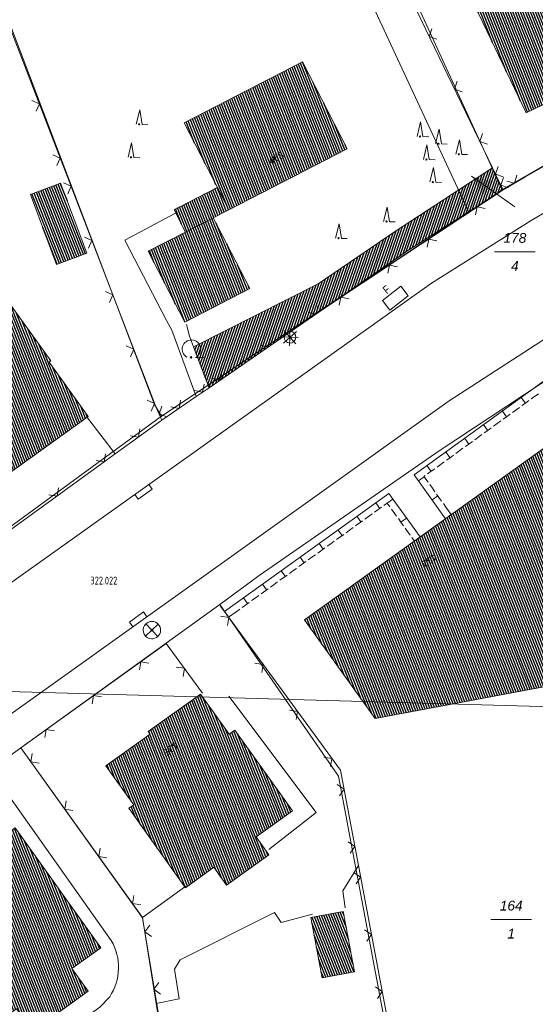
# Model space of a CAD drawing. Header units: metres. Extents: x 345144 to 348639, y 5629211 to 5635235.
# Tile 1024 of 1056: x 347623 to 347667, y 5631418 to 5631503. Entities that reach past the tile are written whole.
import ezdxf
from ezdxf.enums import TextEntityAlignment as Align

# ---------------------------------------------------------------- set-up
doc = ezdxf.new("R2010")
doc.units = ezdxf.units.M
doc.header["$MEASUREMENT"] = 0
for name, color, linetype in [('028 Geländeform', 7, 'Continuous'), ('065-066 Ver_Entsorgung', 7, 'Continuous'), ('065-066 Ver_Entsorgung Ausg.', 7, 'Continuous'), ('081-083 Topographie', 7, 'Continuous'), ('ALLG Pseudo-Topographie', 7, 'Continuous'), ('AX Flurstück', 7, 'Continuous'), ('AX Gebäude', 7, 'Continuous'), ('Blatt', 7, 'Continuous'), ('Definitionslinie', 7, 'Continuous'), ('MG Präsentationsobjekt - Linie', 7, 'Continuous'), ('Präsentationsobjekt -Text (punktförmig)', 7, 'Continuous')]:
    doc.layers.add(name, color=color, linetype=linetype)
doc.styles.add('ARIAL', font='arial.ttf', dxfattribs={"height": 1})
doc.styles.add('ARIALIT', font='ariali.ttf', dxfattribs={"height": 1})
doc.styles.add('DIN-6776-IT', font='txt', dxfattribs={"height": 1})
pattern_1 = [(111.5294117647, (0, 0), (-0.186045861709, -0.07339575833), [])]

# ---------------------------------------------------------------- blocks, each defined once
blk = doc.blocks.new('alk_5742_nrw')
at = {"color": 134, "lineweight": 5, "true_color": 0x00b2b2, "flags": 128}
for points in [[(1, 0), (-1, 0)], [(0.707333, -0.707333), (-0.707333, 0.707333)], [(-0.707333, -0.707333), (0.707333, 0.707333)], [(0, -1), (0, 1)]]:
    blk.add_lwpolyline(points, dxfattribs=at)
at = {"color": 134, "lineweight": 5, "true_color": 0x00b2b2}
for start, end in [(0, 180), (180, 0)]:
    blk.add_arc((0, 0), 0.666667, start, end, dxfattribs=at)
blk = doc.blocks.new('alk_3504_nrw')
at = {"color": 134, "lineweight": 5, "true_color": 0x00b2b2, "flags": 128}
for points in [[(-0.729333, -0.684), (-0.707333, -0.707333), (0.707333, 0.707333)], [(-0.707333, 0.707333), (0.707333, -0.707333)]]:
    blk.add_lwpolyline(points, dxfattribs=at)
at = {"color": 134, "lineweight": 5, "true_color": 0x00b2b2}
for start, end in [(90, -90), (-90, 90)]:
    blk.add_arc((0, 0), 1, start, end, dxfattribs=at)
blk = doc.blocks.new('alk_043x_nrw')
h = blk.add_hatch(color=7)
edge = h.paths.add_edge_path(flags=0)
edge.add_arc((0, 0), 1, 180, 360, ccw=False)
edge.add_arc((0, 0), 1, 0, 180, ccw=False)
blk = doc.blocks.new('alk_7200_nrwx2')
at = {"true_color": 0x2e2e2e}
h = blk.add_hatch(color=250, dxfattribs=at)
edge = h.paths.add_edge_path(flags=0)
edge.add_arc((-0.020544, -0.388118), 0.055525, 180, 360, ccw=False)
edge.add_arc((-0.020544, -0.388118), 0.055525, 0, 180, ccw=False)
at = {"color": 250, "lineweight": 5, "true_color": 0x2e2e2e, "flags": 128}
blk.add_lwpolyline([(-0.298168, -0.388118), (-0.020544, 1), (0.257079, -0.388118), (0.812326, -0.388118)], dxfattribs=at)
blk.add_lwpolyline([(-0.298168, -0.388118), (-0.020544, 1), (0.257079, -0.388118), (0.812326, -0.388118)], dxfattribs=at)
at = {"color": 250, "lineweight": 5, "true_color": 0x2e2e2e}
for start, end in [(0, 180), (180, 0)]:
    blk.add_arc((-0.020544, -0.388118), 0.055525, start, end, dxfattribs=at)
blk = doc.blocks.new('alk_7100_nrwx2')
at = {"true_color": 0x2e2e2e}
h = blk.add_hatch(color=250, dxfattribs=at)
edge = h.paths.add_edge_path(flags=0)
edge.add_arc((0.024073, -0.597267), 0.057254, 180, 360, ccw=False)
edge.add_arc((0.024073, -0.597267), 0.057255, 0, 180, ccw=False)
at = {"color": 250, "lineweight": 5, "true_color": 0x2e2e2e, "flags": 128}
blk.add_lwpolyline([(0.349382, -0.597267), (1, -0.597267)], dxfattribs=at)
at = {"color": 250, "lineweight": 5, "true_color": 0x2e2e2e}
for centre, radius, start, end in [((0.024073, 0.012362), 0.690995, -61.91481688, -118.08518312), ((0.024073, -0.597267), 0.057255, 0, 180), ((0.024073, -0.597267), 0.057254, 180, 0)]:
    blk.add_arc(centre, radius, start, end, dxfattribs=at)
blk = doc.blocks.new('swc_strasseneinlauf')
at = {"color": 7, "lineweight": 5, "flags": 128}
blk.add_lwpolyline([(-1, 0), (-1, -0.666667), (1, -0.666667), (1, 0)], dxfattribs=at)

msp = doc.modelspace()

# ---------------------------------------------------------------- hatches: boundary and pattern name
at = {"layer": '028 Geländeform', "true_color": 0xb27500}
h = msp.add_hatch(dxfattribs=at)
h.set_pattern_fill('_USER', color=44, scale=0.2, angle=250.95521515, style=0, pattern_type=0)
h.set_pattern_definition([(250.9552151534, (0, 0), (0.1890527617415, -0.065261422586), [])])
h.paths.add_polyline_path([(347639.156, 5631471.255), (347637.821, 5631474.764), (347637.821, 5631474.764), (347648.55, 5631480.19), (347648.55, 5631480.19), (347655.171, 5631484.69), (347655.171, 5631484.69), (347663.523, 5631490.144), (347663.523, 5631490.144), (347664.048, 5631489.056), (347664.048, 5631489.056), (347664.434, 5631488.255), (347664.434, 5631488.255), (347656.07, 5631482.916), (347656.07, 5631482.916), (347649.34, 5631478.266), (347649.34, 5631478.266)], flags=0)
at = {"layer": 'AX Gebäude', "true_color": 0x4f4f4f}
h = msp.add_hatch(dxfattribs=at)
h.set_pattern_fill('_USER', color=251, scale=0.2, angle=111.52941176, style=0, pattern_type=0)
h.set_pattern_definition(pattern_1)
h.paths.add_polyline_path([(347660.998, 5631506.175), (347663.644, 5631507.445), (347664.482, 5631507.849), (347671.733, 5631511.347), (347671.875, 5631511.053), (347673.849, 5631512.005), (347676.489, 5631506.525), (347675.162, 5631505.887), (347677.827, 5631500.339), (347666.426, 5631494.866)], flags=0)
h = msp.add_hatch(dxfattribs=at)
h.set_pattern_fill('_USER', color=251, scale=0.2, angle=111.52941176, style=0, pattern_type=0)
h.set_pattern_definition(pattern_1)
h.paths.add_polyline_path([(347640.854, 5631486.548), (347639.869, 5631488.462), (347637.017, 5631494.002), (347647.2, 5631499.244), (347651.038, 5631491.79)], flags=0)
h = msp.add_hatch(dxfattribs=at)
h.set_pattern_fill('_USER', color=251, scale=0.2, angle=111.52941176, style=0, pattern_type=0)
h.set_pattern_definition(pattern_1)
h.paths.add_polyline_path([(347623.798, 5631487.858), (347626.398, 5631488.83), (347628.649, 5631482.808), (347626.049, 5631481.836)], flags=0)
h = msp.add_hatch(dxfattribs=at)
h.set_pattern_fill('_USER', color=251, scale=0.2, angle=111.52941176, style=0, pattern_type=0)
h.set_pattern_definition(pattern_1)
h.paths.add_polyline_path([(347639.521, 5631485.861), (347637.133, 5631484.632), (347636.147, 5631486.546), (347639.869, 5631488.462), (347640.854, 5631486.548)], flags=0)
h = msp.add_hatch(dxfattribs=at)
h.set_pattern_fill('_USER', color=251, scale=0.2, angle=111.52941176, style=0, pattern_type=0)
h.set_pattern_definition(pattern_1)
h.paths.add_polyline_path([(347637.133, 5631484.632), (347639.521, 5631485.861), (347642.654, 5631479.775), (347637.061, 5631476.896), (347633.928, 5631482.982)], flags=0)
h = msp.add_hatch(dxfattribs=at)
h.set_pattern_fill('_USER', color=251, scale=0.2, angle=111.52941176, style=0, pattern_type=0)
h.set_pattern_definition(pattern_1)
h.paths.add_polyline_path([(347613.443, 5631474.766), (347615.893, 5631476.55), (347617.151, 5631477.464), (347618.493, 5631475.606), (347622.167, 5631478.25), (347625.549, 5631473.551), (347625.408, 5631473.45), (347628.756, 5631468.776), (347616.528, 5631460.016), (347613.116, 5631464.78), (347613.047, 5631464.73), (347609.647, 5631469.324), (347613.589, 5631472.241), (347612.328, 5631473.952)], flags=0)
h = msp.add_hatch(dxfattribs=at)
h.set_pattern_fill('_USER', color=251, scale=0.2, angle=111.52941176, style=0, pattern_type=0)
h.set_pattern_definition(pattern_1)
h.paths.add_polyline_path([(347647.361, 5631451.301), (347669.84, 5631467.419), (347673.759, 5631446.646), (347653.441, 5631442.829)], flags=0)
h = msp.add_hatch(dxfattribs=at)
h.set_pattern_fill('_USER', color=251, scale=0.2, angle=111.52941176, style=0, pattern_type=0)
h.set_pattern_definition(pattern_1)
h.paths.add_polyline_path([(347638.432, 5631444.938), (347640.899, 5631441.485), (347641.372, 5631441.823), (347646.325, 5631434.89), (347643.198, 5631432.657), (347644.298, 5631431.118), (347640.666, 5631428.522), (347639.575, 5631430.049), (347637.128, 5631428.299), (347632.248, 5631435.12), (347632.68, 5631435.43), (347630.289, 5631438.769), (347634.082, 5631441.485), (347633.919, 5631441.713)], flags=0)
h = msp.add_hatch(dxfattribs=at)
h.set_pattern_fill('_USER', color=251, scale=0.2, angle=111.52941176, style=0, pattern_type=0)
h.set_pattern_definition(pattern_1)
edge = h.paths.add_edge_path(flags=0)
edge.add_arc((347621.057, 5631431.9), 1.567064, 50.90082428, 200.58600044, ccw=False)
edge.add_line((347622.046, 5631433.117), (347622.488, 5631433.434))
edge.add_line((347622.488, 5631433.434), (347629.846, 5631423.143))
edge.add_line((347629.846, 5631423.143), (347627.353, 5631421.361))
edge.add_line((347627.353, 5631421.361), (347628.751, 5631419.405))
edge.add_line((347628.751, 5631419.405), (347623.967, 5631415.986))
edge.add_line((347623.967, 5631415.986), (347622.609, 5631417.886))
edge.add_line((347622.609, 5631417.886), (347619.995, 5631416.017))
edge.add_line((347619.995, 5631416.017), (347612.604, 5631426.354))
edge.add_line((347612.604, 5631426.354), (347619.59, 5631431.349))
h = msp.add_hatch(dxfattribs=at)
h.set_pattern_fill('_USER', color=251, scale=0.2, angle=111.52941176, style=0, pattern_type=0)
h.set_pattern_definition(pattern_1)
h.paths.add_polyline_path([(347647.915, 5631425.725), (347650.696, 5631426.251), (347651.674, 5631421.08), (347648.893, 5631420.554)], flags=0)
at = {"layer": 'MG Präsentationsobjekt - Linie', "true_color": 0x5e5e5e}
msp.add_hatch(color=251, dxfattribs=at).paths.add_polyline_path([(347663.591329, 5631488.975407), (347662.759795, 5631487.799758), (347661.706, 5631489.427)], flags=0)

# ---------------------------------------------------------------- linework, layer by layer
at = {"layer": '081-083 Topographie', "color": 7, "linetype": 'Continuous', "lineweight": 5, "flags": 128}
for points in [[(347656.983, 5631503.692), (347663.523, 5631490.144), (347663.523, 5631490.144), (347664.048, 5631489.056), (347664.048, 5631489.056), (347664.434, 5631488.255)], [(347621.983, 5631502.379), (347627.158, 5631488.925), (347627.158, 5631488.925), (347634.614, 5631469.541), (347634.614, 5631469.541), (347635.096, 5631468.461)], [(347664.434, 5631488.255), (347666.311, 5631489.333), (347666.311, 5631489.333), (347679.42, 5631496.867)], [(347635.096, 5631468.461), (347638.053, 5631470.496), (347638.053, 5631470.496), (347639.156, 5631471.255), (347639.156, 5631471.255), (347649.34, 5631478.266), (347649.34, 5631478.266), (347655.824, 5631482.557), (347655.824, 5631482.557), (347664.434, 5631488.255)], [(347636.275, 5631486.239), (347631.914, 5631483.935), (347631.914, 5631483.935), (347635.511, 5631477.034), (347635.511, 5631477.034), (347635.958, 5631476.211), (347635.958, 5631476.211), (347638.053, 5631470.496)], [(347670.199, 5631476.855), (347659.805, 5631470.127), (347659.805, 5631470.127), (347598.812, 5631426.605), (347598.812, 5631426.605), (347597.741, 5631425.835), (347597.741, 5631425.835), (347594.588, 5631423.594), (347594.588, 5631423.594), (347589.765, 5631420.213), (347589.765, 5631420.213), (347585.803, 5631417.444), (347585.803, 5631417.444), (347581.33, 5631414.63), (347581.33, 5631414.63), (347575.976, 5631411.585), (347575.976, 5631411.585), (347571.893, 5631409.41), (347571.893, 5631409.41), (347565.044, 5631406.069), (347565.044, 5631406.069), (347559.194, 5631403.408), (347559.194, 5631403.408), (347553.763, 5631401.16)], [(347637.226, 5631476.696), (347637.477, 5631475.67), (347637.477, 5631475.67), (347637.821, 5631474.764)], [(347628.627, 5631468.792), (347631.087, 5631465.562)], [(347582.511, 5631430.57), (347583.998, 5631431.625), (347583.998, 5631431.625), (347584.853, 5631432.231), (347584.853, 5631432.231), (347587.336, 5631433.992), (347587.336, 5631433.992), (347597.306, 5631441.064), (347597.306, 5631441.064), (347611.096, 5631451.087), (347611.096, 5631451.087), (347617.045, 5631455.41), (347617.045, 5631455.41), (347631.087, 5631465.562), (347631.087, 5631465.562), (347635.096, 5631468.461)], [(347640.104, 5631452.526), (347640.477, 5631452.015), (347640.477, 5631452.015), (347650.459, 5631438.397), (347650.459, 5631438.397), (347651.998, 5631430.216), (347651.998, 5631430.216), (347654.23, 5631418.364), (347654.23, 5631418.364), (347657.216, 5631402.509), (347657.216, 5631402.509), (347668.311, 5631405.784), (347668.311, 5631405.784), (347684.343, 5631408.995)], [(347638.593, 5631445.009), (347635.472, 5631449.284), (347635.472, 5631449.284), (347622.978, 5631440.324), (347622.978, 5631440.324), (347633.448, 5631425.725), (347633.448, 5631425.725), (347634.604, 5631418.355), (347634.604, 5631418.355), (347634.832, 5631416.91), (347634.832, 5631416.91), (347635.565, 5631412.23), (347635.565, 5631412.23), (347636.922, 5631403.571)], [(347640.867, 5631444.742), (347648.378, 5631434.746), (347648.378, 5631434.746), (347644.285, 5631431.589)], [(347619.405, 5631437.733), (347620.341, 5631438.413), (347620.341, 5631438.413), (347630.752, 5631423.755)], [(347650.87, 5631426.558), (347650.651, 5631428.042), (347650.651, 5631428.042), (347651.998, 5631430.216)], [(347633.448, 5631425.725), (347637.171, 5631428.42)], [(347634.604, 5631418.355), (347636.58, 5631418.751), (347636.58, 5631418.751), (347636.199, 5631421.311), (347636.199, 5631421.311), (347636.68, 5631422.114), (347636.68, 5631422.114), (347644.774, 5631426.176), (347644.774, 5631426.176), (347645.361, 5631425.304), (347645.361, 5631425.304), (347648.04, 5631426.013)], [(347630.613, 5631418.928), (347629.777, 5631418.04), (347629.777, 5631418.04), (347623.557, 5631413.544)]]:
    msp.add_lwpolyline(points, dxfattribs=at)
at = {"layer": '081-083 Topographie', "color": 7, "linetype": 'Continuous', "lineweight": 5}
msp.add_arc((347626.829, 5631421.453), 4.548531, -33.71452005, 30.40423257, dxfattribs=at)
at = {"layer": 'ALLG Pseudo-Topographie', "color": 7, "linetype": 'Continuous', "lineweight": 5, "flags": 128}
msp.add_lwpolyline([(347654.062, 5631478.741), (347655.636, 5631479.966), (347656.28, 5631479.141), (347654.702, 5631477.912), (347654.062, 5631478.741)], dxfattribs=at)
at = {"layer": 'AX Flurstück', "color": 8, "linetype": 'Continuous', "lineweight": 13, "true_color": 0x808080, "flags": 128}
for points in [[(347654.819, 5631509.077), (347664.365, 5631488.245), (347661.494, 5631486.344), (347638.344, 5631536.122), (347640.892, 5631537.318), (347654.819, 5631509.077)], [(347638.344, 5631536.122), (347661.494, 5631486.344), (347649.147, 5631478.165), (347635.076, 5631468.822), (347634.458, 5631469.816), (347617.391, 5631514.697), (347613.87, 5631523.502), (347621.471, 5631528.201), (347638.344, 5631536.122)], [(347583.211, 5631503.844), (347613.507, 5631523.259), (347613.87, 5631523.502), (347617.391, 5631514.697), (347634.458, 5631469.816), (347635.076, 5631468.822), (347617.188, 5631455.741), (347610.882, 5631451.717), (347600.627, 5631471.037), (347590.674, 5631489.785), (347585.09, 5631500.296), (347583.211, 5631503.844)], [(347696.485, 5631505.952), (347682.847, 5631498.942), (347664.365, 5631488.245), (347654.819, 5631509.077)], [(347556.036, 5631415.991), (347561.888, 5631418.492), (347562.99, 5631418.963), (347565.068, 5631419.989), (347573.807, 5631424.557), (347583.021, 5631430.342), (347584.502, 5631431.442), (347597.823, 5631441.35), (347606.24, 5631447.617), (347610.882, 5631451.717), (347617.188, 5631455.741), (347635.076, 5631468.822), (347649.147, 5631478.165), (347661.494, 5631486.344), (347664.365, 5631488.245), (347682.847, 5631498.942), (347696.485, 5631505.952)], [(347724.738, 5631503.159), (347704.977, 5631493.123), (347685.521, 5631483.205), (347670.67, 5631473.556), (347658.931, 5631465.82), (347643.472, 5631455.132), (347640.076, 5631452.62), (347622.978, 5631440.324), (347605.998, 5631427.997), (347603.378, 5631426.001), (347589.393, 5631417.765), (347589.79, 5631416.765), (347586.28, 5631413.876), (347585.909, 5631413.621), (347582.839, 5631411.444), (347579.21, 5631409.31), (347575.749, 5631406.879), (347572.167, 5631404.663), (347568.261, 5631402.4), (347563.524, 5631400.091), (347541.154, 5631392.574)], [(347658.931, 5631465.82), (347670.67, 5631473.556), (347673.211, 5631473.375), (347678.897, 5631440.44), (347684.876, 5631409.31), (347668.377, 5631406.25), (347657.203, 5631402.501), (347654.006, 5631418.1), (347650.273, 5631437.877), (347640.076, 5631452.62), (347643.472, 5631455.132), (347658.931, 5631465.82)], [(347650.273, 5631437.877), (347654.006, 5631418.1), (347657.203, 5631402.501), (347638.32, 5631396.231), (347635.643, 5631412.429), (347633.448, 5631425.713), (347622.978, 5631440.324), (347640.076, 5631452.62), (347650.273, 5631437.877)], [(347626.729, 5631369.203), (347624.751, 5631368.564), (347616.732, 5631411.159), (347616.317, 5631413.265), (347605.998, 5631427.997), (347622.978, 5631440.324), (347633.448, 5631425.713), (347635.643, 5631412.429), (347638.32, 5631396.231), (347642.133, 5631374.226), (347640.475, 5631373.646), (347626.729, 5631369.203)]]:
    msp.add_lwpolyline(points, dxfattribs=at)
at = {"layer": 'AX Gebäude', "color": 7, "linetype": 'Continuous', "lineweight": 5, "flags": 128}
for points in [[(347660.998, 5631506.175), (347663.644, 5631507.445), (347664.482, 5631507.849), (347671.733, 5631511.347), (347671.875, 5631511.053), (347673.849, 5631512.005), (347676.489, 5631506.525), (347675.162, 5631505.887), (347677.827, 5631500.339), (347666.426, 5631494.866), (347660.998, 5631506.175)], [(347640.854, 5631486.548), (347639.869, 5631488.462), (347637.017, 5631494.002), (347647.2, 5631499.244), (347651.038, 5631491.79), (347640.854, 5631486.548)], [(347623.798, 5631487.858), (347626.398, 5631488.83), (347628.649, 5631482.808), (347626.049, 5631481.836), (347623.798, 5631487.858)], [(347639.521, 5631485.861), (347637.133, 5631484.632), (347636.147, 5631486.546), (347639.869, 5631488.462), (347640.854, 5631486.548), (347639.521, 5631485.861)], [(347637.133, 5631484.632), (347639.521, 5631485.861), (347642.654, 5631479.775), (347637.061, 5631476.896), (347633.928, 5631482.982), (347637.133, 5631484.632)], [(347613.443, 5631474.766), (347615.893, 5631476.55), (347617.151, 5631477.464), (347618.493, 5631475.606), (347622.167, 5631478.25), (347625.549, 5631473.551), (347625.408, 5631473.45), (347628.756, 5631468.776), (347616.528, 5631460.016), (347613.116, 5631464.78), (347613.047, 5631464.73), (347609.647, 5631469.324), (347613.589, 5631472.241), (347612.328, 5631473.952), (347613.443, 5631474.766)], [(347647.361, 5631451.301), (347669.84, 5631467.419), (347673.759, 5631446.646), (347653.441, 5631442.829), (347647.361, 5631451.301)], [(347638.432, 5631444.938), (347640.899, 5631441.485), (347641.372, 5631441.823), (347646.325, 5631434.89), (347643.198, 5631432.657), (347644.298, 5631431.118), (347640.666, 5631428.522), (347639.575, 5631430.049), (347637.128, 5631428.299), (347632.248, 5631435.12), (347632.68, 5631435.43), (347630.289, 5631438.769), (347634.082, 5631441.485), (347633.919, 5631441.713), (347638.432, 5631444.938)], [(347622.046, 5631433.117), (347622.488, 5631433.434), (347629.846, 5631423.143), (347627.353, 5631421.361), (347628.751, 5631419.405), (347623.967, 5631415.986), (347622.609, 5631417.886), (347619.995, 5631416.017), (347612.604, 5631426.354), (347619.59, 5631431.349)], [(347647.915, 5631425.725), (347650.696, 5631426.251), (347651.674, 5631421.08), (347648.893, 5631420.554), (347647.915, 5631425.725)]]:
    msp.add_lwpolyline(points, dxfattribs=at)
at = {"layer": 'Blatt', "color": 205, "linetype": 'Continuous', "lineweight": 5, "true_color": 0x873099, "flags": 128}
for points in [[(347388.783, 5631451.723), (347395.821, 5631701.597), (347895.58, 5631687.521), (347888.543, 5631437.647), (347388.783, 5631451.723)], [(347381.745, 5631201.846), (347388.783, 5631451.723), (347888.543, 5631437.647), (347881.503, 5631187.771), (347381.745, 5631201.846)]]:
    msp.add_lwpolyline(points, dxfattribs=at)
at = {"layer": 'Definitionslinie', "color": 219, "linetype": 'Continuous', "lineweight": 5, "true_color": 0x5c3d57, "flags": 128}
msp.add_lwpolyline([(347791.68, 5631547.052), (347770.458, 5631536.912), (347760.237, 5631532.208), (347756.123, 5631530.276), (347705.573, 5631506.565), (347700.589, 5631504.122), (347693.368, 5631500.36), (347676.713, 5631491.241), (347671.8, 5631488.555), (347666.858, 5631485.634), (347658.288, 5631480.246), (347609.421, 5631445.468), (347594.853, 5631434.879), (347588.445, 5631430.286), (347583.718, 5631426.93), (347579.502, 5631424.039), (347574.488, 5631420.987), (347568.706, 5631417.928), (347563.781, 5631415.393), (347558.268, 5631412.879), (347552.155, 5631410.212)], dxfattribs=at)
at = {"layer": 'Definitionslinie', "color": 7, "linetype": 'Continuous', "lineweight": 5, "flags": 128}
for points in [[(347656.983, 5631503.692), (347663.523, 5631490.144)], [(347621.983, 5631502.379), (347627.158, 5631488.925)], [(347658.312, 5631502.088), (347658.079, 5631501.421), (347658.747, 5631501.188)], [(347658.312, 5631502.088), (347658.079, 5631501.421), (347658.747, 5631501.188)], [(347660.486, 5631497.586), (347660.253, 5631496.918), (347660.921, 5631496.685)], [(347660.486, 5631497.586), (347660.253, 5631496.918), (347660.921, 5631496.685)], [(347664.434, 5631488.255), (347666.311, 5631489.333), (347666.311, 5631489.333), (347679.42, 5631496.867)], [(347624.283, 5631495.006), (347624.571, 5631495.652), (347623.924, 5631495.939)], [(347624.283, 5631495.006), (347624.571, 5631495.652), (347623.924, 5631495.939)], [(347662.66, 5631493.083), (347662.427, 5631492.415), (347663.094, 5631492.182)], [(347662.66, 5631493.083), (347662.427, 5631492.415), (347663.094, 5631492.182)], [(347626.078, 5631490.339), (347626.366, 5631490.985), (347625.719, 5631491.272)], [(347626.078, 5631490.339), (347626.366, 5631490.985), (347625.719, 5631491.272)], [(347663.523, 5631490.144), (347664.048, 5631489.056)], [(347664.019, 5631490.268), (347663.786, 5631489.6), (347664.453, 5631489.367)], [(347664.019, 5631490.268), (347663.786, 5631489.6), (347664.453, 5631489.367)], [(347664.474, 5631489.323), (347664.241, 5631488.656), (347664.908, 5631488.422)], [(347664.474, 5631489.323), (347664.241, 5631488.656), (347664.908, 5631488.422)], [(347664.742, 5631489.009), (347665.424, 5631488.824), (347665.609, 5631489.507)], [(347664.742, 5631489.008), (347665.424, 5631488.824), (347665.609, 5631489.506)], [(347627.009, 5631487.92), (347627.296, 5631488.566), (347626.65, 5631488.853)], [(347627.009, 5631487.92), (347627.296, 5631488.566), (347626.65, 5631488.853)], [(347627.158, 5631488.925), (347634.614, 5631469.541)], [(347655.824, 5631482.557), (347664.434, 5631488.255)], [(347664.048, 5631489.056), (347664.434, 5631488.255)], [(347662.907, 5631486.645), (347662.214, 5631486.786), (347662.073, 5631486.093)], [(347662.907, 5631486.645), (347662.214, 5631486.786), (347662.073, 5631486.093)], [(347631.914, 5631483.935), (347636.275, 5631486.239)], [(347628.804, 5631483.253), (347629.091, 5631483.9), (347628.445, 5631484.187)], [(347628.804, 5631483.253), (347629.091, 5631483.9), (347628.445, 5631484.187)], [(347658.737, 5631483.885), (347658.044, 5631484.026), (347657.903, 5631483.333)], [(347658.737, 5631483.885), (347658.044, 5631484.026), (347657.903, 5631483.333)], [(347631.914, 5631483.935), (347635.511, 5631477.034)], [(347649.34, 5631478.266), (347655.824, 5631482.557)], [(347655.36, 5631481.65), (347654.667, 5631481.791), (347654.526, 5631481.098)], [(347655.36, 5631481.65), (347654.667, 5631481.791), (347654.526, 5631481.098)], [(347630.599, 5631478.587), (347630.886, 5631479.233), (347630.24, 5631479.52)], [(347630.599, 5631478.587), (347630.886, 5631479.233), (347630.24, 5631479.52)], [(347651.19, 5631478.891), (347650.497, 5631479.032), (347650.356, 5631478.339)], [(347651.19, 5631478.891), (347650.497, 5631479.032), (347650.356, 5631478.339)], [(347639.156, 5631471.255), (347649.34, 5631478.266)], [(347647.671, 5631477.724), (347648.366, 5631477.596), (347648.495, 5631478.291)], [(347647.671, 5631477.724), (347648.366, 5631477.596), (347648.495, 5631478.291)], [(347635.511, 5631477.034), (347635.958, 5631476.211)], [(347637.226, 5631476.696), (347637.477, 5631475.67)], [(347659.805, 5631470.127), (347670.199, 5631476.855)], [(347635.958, 5631476.211), (347638.053, 5631470.496)], [(347637.477, 5631475.67), (347637.821, 5631474.764)], [(347632.394, 5631473.92), (347632.681, 5631474.566), (347632.035, 5631474.853)], [(347632.394, 5631473.92), (347632.681, 5631474.566), (347632.035, 5631474.853)], [(347643.553, 5631474.889), (347644.248, 5631474.761), (347644.376, 5631475.456)], [(347643.553, 5631474.889), (347644.248, 5631474.761), (347644.376, 5631475.456)], [(347639.434, 5631472.054), (347640.13, 5631471.925), (347640.258, 5631472.621)], [(347639.434, 5631472.054), (347640.13, 5631471.925), (347640.258, 5631472.621)], [(347669.24, 5631472.765), (347656.795, 5631463.756), (347659.496, 5631460.002)], [(347637.909, 5631471.004), (347638.605, 5631470.876), (347638.733, 5631471.571)], [(347637.909, 5631471.004), (347638.605, 5631470.876), (347638.733, 5631471.571)], [(347635.096, 5631468.461), (347638.053, 5631470.496)], [(347638.053, 5631470.496), (347639.156, 5631471.255)], [(347667.465, 5631470.741), (347666.858, 5631470.3)], [(347598.812, 5631426.605), (347659.805, 5631470.127)], [(347634.189, 5631469.253), (347634.476, 5631469.9), (347633.83, 5631470.187)], [(347634.189, 5631469.253), (347634.476, 5631469.9), (347633.83, 5631470.187)], [(347635.108, 5631469.661), (347634.855, 5631469.001), (347635.515, 5631468.748)], [(347635.108, 5631469.661), (347634.855, 5631469.001), (347635.515, 5631468.748)], [(347635.879, 5631469.607), (347636.575, 5631469.479), (347636.703, 5631470.174)], [(347635.879, 5631469.607), (347636.575, 5631469.479), (347636.703, 5631470.174)], [(347666, 5631470.42), (347666.353, 5631469.934)], [(347666.352, 5631469.935), (347666.048, 5631469.715)], [(347666.656, 5631470.155), (347666.352, 5631469.935)], [(347628.627, 5631468.792), (347631.087, 5631465.562)], [(347634.614, 5631469.541), (347635.096, 5631468.461)], [(347664.38, 5631469.247), (347664.733, 5631468.761)], [(347665.036, 5631468.982), (347664.732, 5631468.762)], [(347665.845, 5631469.568), (347665.238, 5631469.128)], [(347631.087, 5631465.562), (347635.096, 5631468.461)], [(347662.761, 5631468.074), (347663.113, 5631467.588)], [(347664.226, 5631468.395), (347663.618, 5631467.955)], [(347664.732, 5631468.762), (347664.428, 5631468.542)], [(347632.393, 5631467.124), (347633.092, 5631467.012), (347633.204, 5631467.71)], [(347632.393, 5631467.124), (347633.092, 5631467.012), (347633.204, 5631467.71)], [(347662.606, 5631467.222), (347661.999, 5631466.782)], [(347663.112, 5631467.589), (347662.808, 5631467.369)], [(347663.416, 5631467.809), (347663.112, 5631467.589)], [(347661.141, 5631466.902), (347661.493, 5631466.416)], [(347661.492, 5631466.416), (347661.188, 5631466.196)], [(347661.797, 5631466.636), (347661.492, 5631466.416)], [(347617.045, 5631455.41), (347631.087, 5631465.562)], [(347629.446, 5631464.992), (347630.144, 5631464.88), (347630.256, 5631465.578)], [(347629.446, 5631464.992), (347630.144, 5631464.88), (347630.256, 5631465.578)], [(347659.521, 5631465.729), (347659.874, 5631465.243)], [(347660.177, 5631465.463), (347659.873, 5631465.244)], [(347660.986, 5631466.05), (347660.379, 5631465.61)], [(347657.902, 5631464.556), (347658.254, 5631464.07)], [(347659.367, 5631464.877), (347658.759, 5631464.437)], [(347659.873, 5631465.244), (347659.569, 5631465.024)], [(347657.747, 5631463.704), (347657.631, 5631463.621), (347657.986, 5631463.128)], [(347658.253, 5631464.071), (347657.949, 5631463.851)], [(347658.556, 5631464.29), (347658.253, 5631464.071)], [(347657.166, 5631463.241), (347657.652, 5631463.592)], [(347658.132, 5631462.925), (347658.351, 5631462.621)], [(347625.394, 5631462.063), (347626.092, 5631461.951), (347626.204, 5631462.649)], [(347625.394, 5631462.063), (347626.092, 5631461.951), (347626.204, 5631462.649)], [(347657.302, 5631458.429), (347654.604, 5631462.18), (347640.477, 5631452.015)], [(347658.351, 5631462.621), (347658.57, 5631462.316)], [(347658.716, 5631462.114), (347659.153, 5631461.504)], [(347653.484, 5631461.374), (347653.835, 5631460.888)], [(347654.48, 5631461.325), (347654.468, 5631461.342), (347654.18, 5631461.136)], [(347654.967, 5631461.675), (347654.48, 5631461.325)], [(347654.699, 5631461.021), (347654.48, 5631461.325)], [(347658.334, 5631461.618), (347658.82, 5631461.968)], [(347659.3, 5631461.301), (347659.519, 5631460.997)], [(347653.166, 5631460.406), (347652.862, 5631460.187)], [(347653.977, 5631460.99), (347653.369, 5631460.552)], [(347655.283, 5631460.21), (347654.845, 5631460.818)], [(347659.982, 5631460.353), (347659.496, 5631460.002)], [(347659.519, 5631460.997), (347659.982, 5631460.353)], [(347652.355, 5631459.822), (347651.745, 5631459.384)], [(347651.861, 5631460.207), (347652.211, 5631459.72)], [(347652.862, 5631460.187), (347652.558, 5631459.968)], [(347655.648, 5631459.702), (347655.429, 5631460.007)], [(347656.134, 5631460.053), (347655.648, 5631459.702)], [(347655.867, 5631459.397), (347655.648, 5631459.702)], [(347650.731, 5631458.654), (347650.123, 5631458.216)], [(347650.238, 5631459.039), (347650.589, 5631458.552)], [(347651.238, 5631459.019), (347650.934, 5631458.8)], [(347651.542, 5631459.238), (347651.238, 5631459.019)], [(347656.451, 5631458.586), (347656.013, 5631459.195)], [(347648.615, 5631457.871), (347648.965, 5631457.384)], [(347649.616, 5631457.851), (347649.311, 5631457.632)], [(347649.92, 5631458.07), (347649.616, 5631457.851)], [(347656.816, 5631458.079), (347656.597, 5631458.383)], [(347657.302, 5631458.429), (347656.816, 5631458.079)], [(347656.816, 5631458.079), (347657.302, 5631458.429)], [(347649.107, 5631457.487), (347648.499, 5631457.048)], [(347647.485, 5631456.319), (347646.876, 5631455.88)], [(347646.991, 5631456.702), (347647.342, 5631456.215)], [(347647.992, 5631456.683), (347647.688, 5631456.464)], [(347648.296, 5631456.902), (347647.992, 5631456.683)], [(347645.369, 5631455.534), (347645.719, 5631455.047)], [(347646.369, 5631455.515), (347646.064, 5631455.297)], [(347646.673, 5631455.734), (347646.369, 5631455.515)], [(347645.05, 5631454.566), (347644.745, 5631454.348)], [(347645.861, 5631455.151), (347645.253, 5631454.712)], [(347644.238, 5631453.983), (347643.63, 5631453.544)], [(347643.745, 5631454.366), (347644.096, 5631453.88)], [(347644.745, 5631454.348), (347644.441, 5631454.129)], [(347642.615, 5631452.815), (347642.006, 5631452.376)], [(347642.122, 5631453.198), (347642.472, 5631452.712)], [(347643.123, 5631453.18), (347642.817, 5631452.961)], [(347643.427, 5631453.398), (347643.123, 5631453.18)], [(347640.104, 5631452.526), (347640.477, 5631452.015), (347640.477, 5631452.015), (347650.459, 5631438.397)], [(347640.828, 5631451.529), (347640.477, 5631452.015)], [(347640.496, 5631452.028), (347640.846, 5631451.541)], [(347641.499, 5631452.012), (347640.828, 5631451.529)], [(347641.803, 5631452.231), (347641.499, 5631452.012)], [(347640.739, 5631450.811), (347640.847, 5631451.51), (347640.148, 5631451.618)], [(347640.74, 5631450.812), (347640.848, 5631451.511), (347640.149, 5631451.619)], [(347622.978, 5631440.324), (347635.472, 5631449.284)], [(347635.472, 5631449.284), (347638.593, 5631445.009)], [(347633.986, 5631447.603), (347633.288, 5631447.718), (347633.173, 5631447.02)], [(347633.986, 5631447.603), (347633.288, 5631447.718), (347633.173, 5631447.02)], [(347636.924, 5631446.448), (347637.033, 5631447.147), (347636.334, 5631447.255)], [(347636.924, 5631446.448), (347637.033, 5631447.147), (347636.334, 5631447.255)], [(347643.695, 5631446.779), (347643.803, 5631447.477), (347643.104, 5631447.585)], [(347643.696, 5631446.779), (347643.804, 5631447.478), (347643.105, 5631447.586)], [(347629.923, 5631444.689), (347629.225, 5631444.804), (347629.11, 5631444.106)], [(347629.923, 5631444.689), (347629.225, 5631444.804), (347629.11, 5631444.106)], [(347640.867, 5631444.742), (347648.378, 5631434.746)], [(347646.652, 5631442.746), (347646.759, 5631443.445), (347646.06, 5631443.553)], [(347646.651, 5631442.746), (347646.759, 5631443.445), (347646.06, 5631443.552)], [(347625.86, 5631441.775), (347625.162, 5631441.89), (347625.047, 5631441.192)], [(347625.86, 5631441.775), (347625.162, 5631441.89), (347625.047, 5631441.192)], [(347622.978, 5631440.324), (347633.448, 5631425.725)], [(347623.957, 5631439.817), (347623.842, 5631439.119), (347624.54, 5631439.004)], [(347623.957, 5631439.817), (347623.842, 5631439.119), (347624.54, 5631439.004)], [(347649.607, 5631438.713), (347649.715, 5631439.412), (347649.016, 5631439.52)], [(347649.607, 5631438.713), (347649.715, 5631439.412), (347649.016, 5631439.52)], [(347620.341, 5631438.413), (347630.752, 5631423.755)], [(347650.459, 5631438.397), (347651.998, 5631430.216)], [(347650.367, 5631436.18), (347650.766, 5631436.763), (347650.182, 5631437.162)], [(347650.367, 5631436.18), (347650.766, 5631436.763), (347650.182, 5631437.162)], [(347626.871, 5631435.754), (347626.756, 5631435.056), (347627.454, 5631434.941)], [(347626.871, 5631435.754), (347626.756, 5631435.056), (347627.454, 5631434.941)], [(347644.285, 5631431.589), (347648.378, 5631434.746)], [(347629.785, 5631431.691), (347629.67, 5631430.993), (347630.368, 5631430.878)], [(347629.785, 5631431.691), (347629.67, 5631430.993), (347630.368, 5631430.878)], [(347651.292, 5631431.266), (347651.691, 5631431.85), (347651.107, 5631432.249)], [(347651.292, 5631431.266), (347651.691, 5631431.85), (347651.107, 5631432.249)], [(347650.651, 5631428.042), (347651.998, 5631430.216)], [(347651.998, 5631430.216), (347654.23, 5631418.364)], [(347651.79, 5631428.62), (347652.189, 5631429.204), (347651.605, 5631429.602)], [(347651.79, 5631428.62), (347652.189, 5631429.204), (347651.605, 5631429.602)], [(347633.448, 5631425.725), (347637.171, 5631428.42)], [(347632.699, 5631427.628), (347632.584, 5631426.93), (347633.282, 5631426.815)], [(347632.699, 5631427.628), (347632.584, 5631426.93), (347633.282, 5631426.815)], [(347650.651, 5631428.042), (347650.87, 5631426.558)], [(347633.448, 5631425.725), (347634.604, 5631418.355)], [(347636.68, 5631422.114), (347644.774, 5631426.176)], [(347644.774, 5631426.176), (347645.361, 5631425.304)], [(347645.361, 5631425.304), (347648.04, 5631426.013)], [(347634.055, 5631425.081), (347633.639, 5631424.51), (347634.21, 5631424.093)], [(347634.055, 5631425.081), (347633.639, 5631424.51), (347634.21, 5631424.093)], [(347652.715, 5631423.706), (347653.114, 5631424.29), (347652.53, 5631424.689)], [(347652.715, 5631423.706), (347653.114, 5631424.29), (347652.53, 5631424.689)], [(347636.199, 5631421.311), (347636.68, 5631422.114)], [(347636.199, 5631421.311), (347636.58, 5631418.751)], [(347634.83, 5631420.142), (347634.413, 5631419.57), (347634.985, 5631419.154)], [(347634.83, 5631420.142), (347634.413, 5631419.57), (347634.985, 5631419.154)], [(347653.641, 5631418.792), (347654.039, 5631419.376), (347653.455, 5631419.775)], [(347653.641, 5631418.792), (347654.039, 5631419.376), (347653.455, 5631419.775)], [(347629.777, 5631418.04), (347630.613, 5631418.928)], [(347634.604, 5631418.355), (347636.58, 5631418.751)], [(347634.604, 5631418.355), (347634.832, 5631416.91)], [(347654.23, 5631418.364), (347657.216, 5631402.509)]]:
    msp.add_lwpolyline(points, dxfattribs=at)
at = {"layer": 'Definitionslinie', "color": 44, "linetype": 'Continuous', "lineweight": 5, "true_color": 0xb27500, "flags": 128}
for points in [[(347655.171, 5631484.69), (347663.523, 5631490.144)], [(347663.523, 5631490.144), (347664.048, 5631489.056)], [(347656.07, 5631482.916), (347664.434, 5631488.255)], [(347664.048, 5631489.056), (347664.434, 5631488.255)], [(347648.55, 5631480.19), (347655.171, 5631484.69)], [(347649.34, 5631478.266), (347656.07, 5631482.916)], [(347637.821, 5631474.764), (347648.55, 5631480.19)], [(347639.156, 5631471.255), (347649.34, 5631478.266)], [(347637.821, 5631474.764), (347639.156, 5631471.255)]]:
    msp.add_lwpolyline(points, dxfattribs=at)
at = {"layer": 'Definitionslinie', "color": 7, "linetype": 'Continuous', "lineweight": 5}
msp.add_arc((347626.829, 5631421.453), 4.548531, -33.71452005, 30.40423257, dxfattribs=at)
at = {"layer": 'MG Präsentationsobjekt - Linie', "color": 251, "linetype": 'Continuous', "lineweight": 13, "true_color": 0x5e5e5e, "flags": 128}
msp.add_lwpolyline([(347661.706, 5631489.427), (347665.447, 5631486.781)], dxfattribs=at)
at = {"layer": 'Präsentationsobjekt -Text (punktförmig)', "color": 251, "linetype": 'Continuous', "lineweight": 13, "true_color": 0x5e5e5e, "flags": 128}
for points in [[(347663.7064, 5631482.91952), (347667.1876, 5631482.91952)], [(347663.3894, 5631425.55752), (347666.8706, 5631425.55752)]]:
    msp.add_lwpolyline(points, dxfattribs=at)

# ---------------------------------------------------------------- block references
at = {"layer": '028 Geländeform', "xscale": 0.125, "yscale": 0.125, "rotation": -2.326609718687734}
msp.add_blockref('alk_043x_nrw', (347634.241, 5631450.427), dxfattribs=at)
at = {"layer": '065-066 Ver_Entsorgung', "xscale": 0.75, "yscale": 0.75}
for name, p, rotation in [('alk_5742_nrw', (347646.109, 5631475.589), -2.326036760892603), ('alk_3504_nrw', (347634.241, 5631450.427), -2.326609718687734)]:
    msp.add_blockref(name, p, dxfattribs=dict(at, rotation=rotation))
at = {"layer": '065-066 Ver_Entsorgung Ausg.', "xscale": 0.75, "yscale": 0.75}
for p, rotation in [((347633.376, 5631462.517), 35.56337575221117), ((347633.206, 5631451.147), -144.5979890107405)]:
    msp.add_blockref('swc_strasseneinlauf', p, dxfattribs=dict(at, rotation=rotation))
at = {"layer": '081-083 Topographie', "rotation": -2.326036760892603}
for name, p, xscale, yscale in [('alk_7200_nrwx2', (347633.184, 5631494.232), 0.9005, 0.9005), ('alk_7200_nrwx2', (347657.322, 5631493.189), 0.9005, 0.9005), ('alk_7200_nrwx2', (347658.914, 5631492.571), 0.9005, 0.9005), ('alk_7200_nrwx2', (347660.658, 5631491.66), 0.9005, 0.9005), ('alk_7200_nrwx2', (347632.482, 5631491.392), 0.9005, 0.9005), ('alk_7200_nrwx2', (347657.868, 5631491.213), 0.9005, 0.9005), ('alk_7200_nrwx2', (347658.43, 5631489.269), 0.9005, 0.9005), ('alk_7200_nrwx2', (347654.447, 5631485.878), 0.9005, 0.9005), ('alk_7200_nrwx2', (347650.322, 5631484.446), 0.9005, 0.9005), ('alk_7100_nrwx2', (347637.613, 5631474.549), 1.15275, 1.15275)]:
    msp.add_blockref(name, p, dxfattribs=dict(at, xscale=xscale, yscale=yscale))

# ---------------------------------------------------------------- texts
at = {"layer": '065-066 Ver_Entsorgung Ausg.', "color": 134, "true_color": 0x00b2b2, "style": 'DIN-6776-IT', "width": 0.8}
msp.add_text('322.022', height=0.6762, dxfattribs=at).set_placement((347628.95, 5631454.346))
at = {"layer": 'ALLG Pseudo-Topographie', "color": 7, "style": 'ARIAL', "width": 0.8}
msp.add_text('F', height=0.689659, rotation=37.92647576, dxfattribs=at).set_placement((347654.435, 5631479.266))
at = {"layer": 'Präsentationsobjekt -Text (punktförmig)', "color": 7, "style": 'ARIAL'}
for s, height, rotation, p in [('468', 0.5894701, 30.36675878, (347645.059, 5631490.737)), ('433', 0.58947, -142.27603151, (347657.931, 5631456.666)), ('435', 0.58947, -142.27603151, (347635.686, 5631440.468))]:
    msp.add_text(s, height=height, rotation=rotation, dxfattribs=at).set_placement(p, align=Align.CENTER)
at = {"layer": 'Präsentationsobjekt -Text (punktförmig)', "color": 8, "true_color": 0x808080, "style": 'ARIALIT'}
for s, p in [('178', (347665.447, 5631484.12288)), ('4', (347665.447, 5631481.71616)), ('164', (347665.13, 5631426.76088)), ('1', (347665.13, 5631424.35416))]:
    msp.add_text(s, height=0.8421, dxfattribs=at).set_placement(p, align=Align.MIDDLE_CENTER)

doc.saveas('drawing.dxf')
